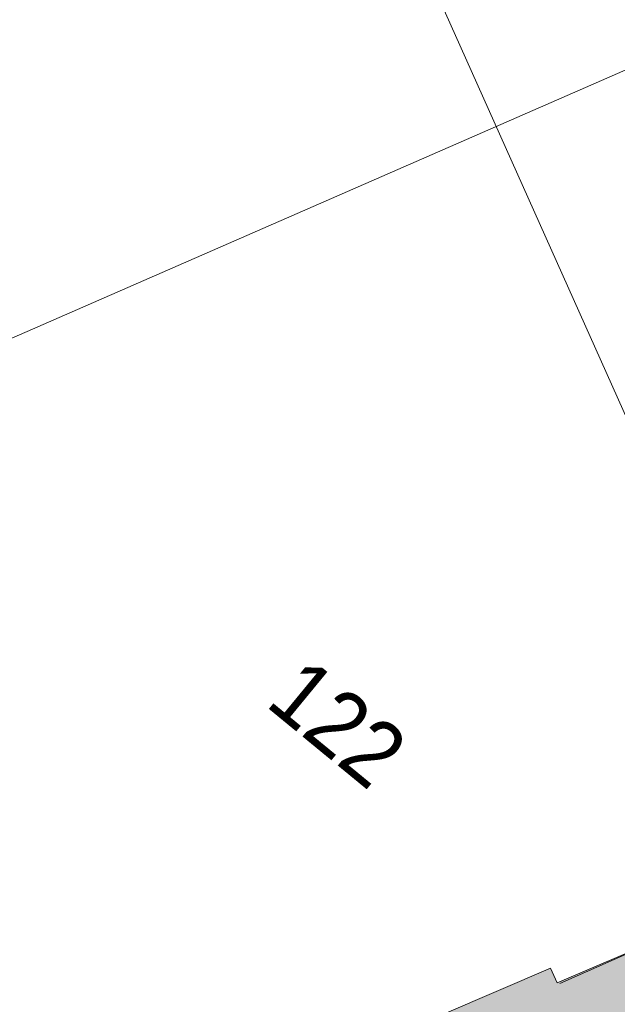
# Model space of a CAD drawing. Header units: metres. Extents: x -740 to 758, y -633 to 854.
# Tile 1042 of 1056: x 461 to 471, y 170 to 186. Entities that reach past the tile are written whole.
import ezdxf

# ---------------------------------------------------------------- set-up
doc = ezdxf.new("R2010")
doc.units = ezdxf.units.M
doc.header["$MEASUREMENT"] = 0
for name, color, linetype in [('Gis.LOVION', 7, 'Continuous'), ('Grundkarte.LOVION', 7, 'Continuous'), ('Grundkarte_Text.LOVION', 7, 'Continuous')]:
    doc.layers.add(name, color=color, linetype=linetype)
doc.styles.add('ERSTELLTER_STIL_1', font='arial.ttf')

msp = doc.modelspace()

# ---------------------------------------------------------------- hatches: boundary and pattern name
at = {"layer": 'Grundkarte.LOVION', "linetype": 'Continuous', "lineweight": 18}
msp.add_hatch(color=9, dxfattribs=at).paths.add_polyline_path([(467.56, 156.155), (469.875, 150.914), (474.071, 152.743), (474.184, 152.488), (476.935, 153.673), (476.79, 153.954), (480.162, 155.437), (473.187, 171.454), (469.783, 169.998), (469.669, 170.253), (466.918, 169.068), (467.038, 168.754), (463.633, 167.298), (462.869, 166.957), (465.125, 161.71), (466.23, 162.202), (468.665, 156.647)])

# ---------------------------------------------------------------- linework, layer by layer
at = {"layer": 'Gis.LOVION', "color": 44, "linetype": 'Continuous', "lineweight": 18}
msp.add_lwpolyline([(469.828, 169.987), (473.299, 171.524), (480.305, 155.48), (470.003, 150.971), (467.922, 155.777)], dxfattribs=at)
at = {"layer": 'Grundkarte.LOVION', "color": 8, "linetype": 'Continuous', "lineweight": 18}
for points in [[(436.915, 210.527), (437.897, 212.574), (439.427, 213.846), (454, 220.178), (455.951, 220.782), (458.116, 220.403), (460.238, 219.251), (461.608, 217.641), (474.885, 187.344), (450.169, 176.533), (447.842, 181.892), (446.436, 185.094), (445.949, 186.14), (437.038, 206.549), (436.577, 208.543)], [(492.134, 147.859), (492.795, 146.239), (493.235, 144.154), (470.169, 132.795), (469.199, 133.646), (468.327, 135.009), (464.291, 144.25), (453.518, 168.88), (450.169, 176.533), (474.885, 187.344)], [(467.56, 156.155), (468.665, 156.647), (466.23, 162.202), (465.125, 161.71), (462.869, 166.957), (463.633, 167.298), (467.038, 168.754), (466.918, 169.068), (469.669, 170.253), (469.783, 169.998), (473.187, 171.454), (480.162, 155.437), (476.79, 153.954), (476.935, 153.673), (474.184, 152.488), (474.071, 152.743), (469.875, 150.914)]]:
    msp.add_lwpolyline(points, close=True, dxfattribs=at)
msp.add_lwpolyline([(489.406, 154.301), (483.364, 151.405), (478.373, 163.153), (477.356, 165.389), (456.327, 212.395), (461.161, 214.346), (459.597, 217.947), (460.179, 218.654)], dxfattribs=at)

# ---------------------------------------------------------------- texts
at = {"layer": 'Grundkarte_Text.LOVION', "color": 7, "linetype": 'Continuous', "lineweight": 13, "insert": (464.768, 174.754), "char_height": 1.12429, "attachment_point": 7, "rotation": 320.5858, "style": 'ERSTELLTER_STIL_1'}
msp.add_mtext('{\\A1;\\W0.89450x;122}', dxfattribs=at)

doc.saveas('drawing.dxf')
